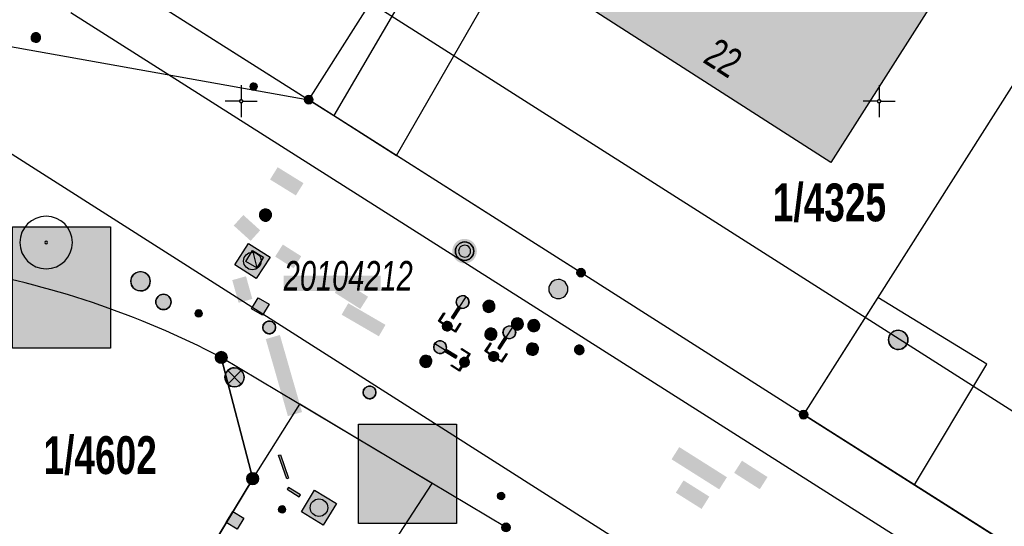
# Model space of a CAD drawing. Header units: metres. Extents: x 2695560 to 2696939, y 1260491 to 1262050.
# Tile 858 of 1005: x 2696192 to 2696231, y 1261683 to 1261703. Entities that reach past the tile are written whole.
import ezdxf

# ---------------------------------------------------------------- set-up
doc = ezdxf.new("R2010")
doc.units = ezdxf.units.M
doc.linetypes.add('AUSGEZOGEN', pattern=[0])
for name, color, linetype in [('XR$1$AV_Gebäudeflächen (BB)', 7, 'AUSGEZOGEN'), ('XR$1$AV_Grenzpunkte', 7, 'AUSGEZOGEN'), ('XR$1$AV_Grundstück-Nr.', 7, 'AUSGEZOGEN'), ('XR$1$AV_Haus-Nr.', 7, 'AUSGEZOGEN'), ('XR$1$AV_Koordinatennetzpunkte', 7, 'AUSGEZOGEN'), ('XR$1$AV_Lagefixpunkt-Nr.', 7, 'AUSGEZOGEN'), ('XR$1$AV_Lagefixpunkte', 7, 'AUSGEZOGEN'), ('XR$1$AV_Linien (BB)', 7, 'AUSGEZOGEN'), ('XR$1$AW_LK_Einlaufschacht alt', 24, 'AUSGEZOGEN'), ('XR$1$AW_LK_Schachtdeckel', 24, 'AUSGEZOGEN'), ('XR$1$EW_LK_Bauwerk_FL_Linie_Punkt', 1, 'AUSGEZOGEN'), ('XR$1$EW_LK_Knoten', 1, 'AUSGEZOGEN'), ('XR$1$GA_LK_Rohrleitungsteil', 32, 'AUSGEZOGEN'), ('XR$1$GA_LK_Siphon', 32, 'AUSGEZOGEN'), ('XR$1$GR_Baum', 94, 'AUSGEZOGEN'), ('XR$1$Liegenschaftsgrenzen', 7, 'AUSGEZOGEN'), ('XR$1$PFAV', 255, 'AUSGEZOGEN'), ('XR$1$PFAW', 255, 'AUSGEZOGEN'), ('XR$1$PFEW', 255, 'AUSGEZOGEN'), ('XR$1$PFGA', 255, 'AUSGEZOGEN'), ('XR$1$PFWA', 255, 'AUSGEZOGEN'), ('XR$1$RAEW', 8, 'AUSGEZOGEN'), ('XR$1$RP_Abstandslinie', 7, 'AUSGEZOGEN'), ('XR$1$WA_LK_Absperrarmatur', 171, 'AUSGEZOGEN'), ('XR$1$WA_LK_Hydrant', 171, 'AUSGEZOGEN'), ('XR$1$WA_LK_Rohrleitungsteil', 171, 'AUSGEZOGEN')]:
    doc.layers.add(name, color=color, linetype=linetype)
doc.styles.add('ARIAL', font='arial.ttf')

# ---------------------------------------------------------------- blocks, each defined once
blk = doc.blocks.new('COMPLEXOBJECT_566')
at = {"layer": 'XR$1$AV_Linien (BB)', "color": 7, "linetype": 'AUSGEZOGEN', "transparency": 33554687}
for centre, radius, start, end in [((6182.941, 11658.979), 35.04, 84.5487, 103.5023), ((6181.922, 11659.015), 35.116, 78.6209, 82.8869), ((6183.048, 11658.96), 34.965, 62.4501, 80.4481), ((6182.232, 11653.754), 40, 100.7667, 118.2493)]:
    blk.add_arc(centre, radius, start, end, dxfattribs=at)
blk = doc.blocks.new('COMPLEXOBJECT_1291')
at = {"layer": 'XR$1$Liegenschaftsgrenzen', "color": 7, "linetype": 'AUSGEZOGEN', "transparency": 33554687}
blk.add_line((6172.57, 11705.42), (6202.65, 11700.06), dxfattribs=at)
blk.add_lwpolyline([(6169.15, 11708.83), (6169.48, 11710.23), (6170.04, 11709.96)], dxfattribs=at)
blk.add_arc((6167.915, 11705.801), 4.671, 355.3248, 62.9343, dxfattribs=at)
blk = doc.blocks.new('BWAV1')
at = {"layer": 'XR$1$PFAV', "transparency": 33554687}
blk.add_hatch(color=7, dxfattribs=at).paths.add_polyline_path([(0.67, 0), (0.656, 0.135), (0.616, 0.264), (0.55, 0.383), (0.462, 0.486), (0.354, 0.569), (0.233, 0.628), (0.101, 0.662), (-0.034, 0.669), (-0.168, 0.649), (-0.295, 0.602), (-0.41, 0.53), (-0.508, 0.436), (-0.586, 0.325), (-0.639, 0.201), (-0.667, 0.068), (-0.667, -0.068), (-0.639, -0.201), (-0.586, -0.325), (-0.508, -0.436), (-0.41, -0.53), (-0.295, -0.602), (-0.168, -0.649), (-0.034, -0.669), (0.101, -0.662), (0.233, -0.628), (0.354, -0.569), (0.462, -0.486), (0.55, -0.383), (0.616, -0.264), (0.656, -0.135)])
at = {"color": 7, "transparency": 33554687}
for radius, start, end in [(0.5, 91.1948, 268.8052), (0.326, 91.1948, 268.8052), (0.5, 268.8052, 91.1948), (0.326, 268.8052, 91.1948)]:
    blk.add_arc((0, 0), radius, start, end, dxfattribs=at)
at = {"layer": 'XR$1$PFAV', "transparency": 33554687}
blk.add_circle((0, 0), 0.5, dxfattribs=at)
blk = doc.blocks.new('BAV15')
at = {"layer": 'XR$1$PFAV', "transparency": 33554687}
blk.add_hatch(color=7, dxfattribs=at).paths.add_polyline_path([(0.5, 0), (0.49, 0.101), (0.459, 0.197), (0.41, 0.286), (0.344, 0.362), (0.264, 0.424), (0.174, 0.469), (0.076, 0.494), (-0.025, 0.499), (-0.125, 0.484), (-0.22, 0.449), (-0.306, 0.395), (-0.379, 0.326), (-0.437, 0.243), (-0.477, 0.15), (-0.497, 0.051), (-0.497, -0.051), (-0.477, -0.15), (-0.437, -0.243), (-0.379, -0.326), (-0.306, -0.395), (-0.22, -0.449), (-0.125, -0.484), (-0.025, -0.499), (0.076, -0.494), (0.174, -0.469), (0.264, -0.424), (0.344, -0.362), (0.41, -0.286), (0.459, -0.197), (0.49, -0.101)])
at = {"color": 7, "transparency": 33554687}
for start, end in [(90, 270), (270, 90)]:
    blk.add_arc((0, 0), 0.5, start, end, dxfattribs=at)
at = {"layer": 'XR$1$PFAV', "transparency": 33554687}
blk.add_circle((0, 0), 0.5, dxfattribs=at)
blk = doc.blocks.new('BAV2041')
at = {"color": 7, "transparency": 33554687}
for p, q in [((0, 0.5), (0, 0.05)), ((-0.05, 0), (-0.5, 0)), ((0.05, 0), (0.5, 0)), ((0, -0.05), (0, -0.5))]:
    blk.add_line(p, q, dxfattribs=at)
blk.add_circle((0, 0), 0.05, dxfattribs=at)
for start, end in [(90, 270), (270, 90)]:
    blk.add_arc((0, 0), 0.05, start, end, dxfattribs=at)
blk = doc.blocks.new('WBGR1')
at = {"color": 94, "transparency": 33554687}
for radius, start, end in [(1, 90, 270), (1, 270, 90), (0.05, 90, 270), (0.05, 270, 90)]:
    blk.add_arc((0, 0), radius, start, end, dxfattribs=at)
blk = doc.blocks.new('BAW2089')
at = {"layer": 'XR$1$PFAW', "transparency": 33554687}
blk.add_hatch(color=7, dxfattribs=at).paths.add_polyline_path([(-0.5, 0.5), (-0.5, -0.5), (0.5, -0.5), (0.5, 0.5)])
at = {"transparency": 33554687}
blk.add_lwpolyline([(-0.5, 0.5), (0.5, 0.5), (0.5, -0.5), (-0.5, -0.5), (-0.5, 0.5)], close=True, dxfattribs=at)
at = {"layer": 'XR$1$PFAW', "transparency": 33554687}
blk.add_lwpolyline([(-0.5, 0.5), (0.5, 0.5), (0.5, -0.5), (-0.5, -0.5), (-0.5, 0.5)], close=True, dxfattribs=at)
blk = doc.blocks.new('BAW2087')
at = {"lineweight": 25, "true_color": 0x000000, "transparency": 33554687}
h = blk.add_hatch(color=18, dxfattribs=at)
h.paths.add_polyline_path([(-0.5, 0.5), (-0.5, -0.5), (0.5, -0.5), (0.5, 0.5)])
h.paths.add_polyline_path([(0.337, -0.069), (0.316, -0.136), (0.282, -0.196), (0.237, -0.249), (0.182, -0.292), (0.119, -0.322), (0.052, -0.34), (-0.017, -0.343), (-0.086, -0.333), (-0.151, -0.309), (-0.21, -0.272), (-0.261, -0.224), (-0.301, -0.167), (-0.328, -0.103), (-0.342, -0.035), (-0.342, 0.035), (-0.328, 0.103), (-0.301, 0.167), (-0.261, 0.224), (-0.21, 0.272), (-0.151, 0.309), (-0.086, 0.333), (-0.017, 0.343), (0.052, 0.34), (0.119, 0.322), (0.182, 0.292), (0.237, 0.249), (0.282, 0.196), (0.316, 0.136), (0.337, 0.069), (0.344, 0)], flags=16)
at = {"layer": 'XR$1$PFAW', "lineweight": 25, "transparency": 33554687}
blk.add_hatch(color=7, dxfattribs=at).paths.add_polyline_path([(0.344, 0), (0.337, 0.069), (0.316, 0.136), (0.282, 0.196), (0.237, 0.249), (0.182, 0.292), (0.119, 0.322), (0.052, 0.34), (-0.017, 0.343), (-0.086, 0.333), (-0.151, 0.309), (-0.21, 0.272), (-0.261, 0.224), (-0.301, 0.167), (-0.328, 0.103), (-0.342, 0.035), (-0.342, -0.035), (-0.328, -0.103), (-0.301, -0.167), (-0.261, -0.224), (-0.21, -0.272), (-0.151, -0.309), (-0.086, -0.333), (-0.017, -0.343), (0.052, -0.34), (0.119, -0.322), (0.182, -0.292), (0.237, -0.249), (0.282, -0.196), (0.316, -0.136), (0.337, -0.069)])
at = {"lineweight": 25, "transparency": 33554687}
for p, q in [((-0.5, 0.5, 0.993), (0.5, 0.5, 0.993)), ((-0.5, -0.5, 0.993), (-0.5, 0.5, 0.993)), ((0.5, 0.5, 0.993), (0.5, -0.5, 0.993)), ((0.5, -0.5, 0.993), (-0.5, -0.5, 0.993))]:
    blk.add_line(p, q, dxfattribs=at)
blk.add_circle((0, 0), 0.344, dxfattribs=at)
at = {"layer": 'XR$1$PFAW', "lineweight": 25, "transparency": 33554687}
blk.add_line((-0.5, 0.5), (0.5, 0.5), dxfattribs=at)
at = {"layer": 'XR$1$PFAW', "color": 31, "lineweight": 25, "transparency": 33554687}
for p, q in [((-0.5, -0.5), (-0.5, 0.5)), ((0.5, 0.5), (0.5, -0.5)), ((0.5, -0.5), (-0.5, -0.5))]:
    blk.add_line(p, q, dxfattribs=at)
at = {"layer": 'XR$1$PFAW', "lineweight": 25, "transparency": 33554687}
blk.add_circle((0, 0), 0.344, dxfattribs=at)
blk = doc.blocks.new('BAW2088')
at = {"layer": 'XR$1$PFAW', "transparency": 33554687}
blk.add_hatch(color=253, dxfattribs=at).paths.add_polyline_path([(0.51, 0), (0.5, 0.101), (0.47, 0.197), (0.421, 0.286), (0.355, 0.362), (0.275, 0.424), (0.184, 0.469), (0.086, 0.494), (-0.015, 0.499), (-0.115, 0.484), (-0.21, 0.449), (-0.296, 0.395), (-0.369, 0.326), (-0.427, 0.243), (-0.467, 0.15), (-0.487, 0.051), (-0.487, -0.051), (-0.467, -0.15), (-0.427, -0.243), (-0.369, -0.326), (-0.296, -0.395), (-0.21, -0.449), (-0.115, -0.484), (-0.015, -0.499), (0.086, -0.494), (0.184, -0.469), (0.275, -0.424), (0.355, -0.362), (0.421, -0.286), (0.47, -0.197), (0.5, -0.101)])
at = {"transparency": 33554687}
for start, end in [(91.1948, 268.8052), (268.8052, 91.1948)]:
    blk.add_arc((0.01, 0), 0.5, start, end, dxfattribs=at)
at = {"layer": 'XR$1$PFAW', "transparency": 33554687}
blk.add_circle((0.01, 0), 0.5, dxfattribs=at)
blk = doc.blocks.new('BWA2011')
at = {"layer": 'XR$1$PFWA', "transparency": 33554687}
blk.add_hatch(color=7, dxfattribs=at).paths.add_polyline_path([(-0.5, 0.5), (-0.5, -0.5), (0.5, -0.5), (0.5, 0.5)])
at = {"transparency": 33554687}
blk.add_line((-0.5, -0.5), (0.5, 0.5), dxfattribs=at)
blk.add_lwpolyline([(-0.5, 0.5), (0.5, 0.5), (0.5, -0.5), (-0.5, -0.5), (-0.5, 0.5)], close=True, dxfattribs=at)
at = {"layer": 'XR$1$PFWA', "transparency": 33554687}
blk.add_lwpolyline([(-0.5, 0.5), (0.5, 0.5), (0.5, -0.5), (-0.5, -0.5), (-0.5, 0.5)], close=True, dxfattribs=at)
blk = doc.blocks.new('BWA957')
at = {"true_color": 0x000000, "transparency": 33554687}
blk.add_hatch(color=18, dxfattribs=at).paths.add_polyline_path([(0.5, 0), (0.49, 0.101), (0.459, 0.197), (0.41, 0.286), (0.344, 0.362), (0.264, 0.424), (0.174, 0.469), (0.076, 0.494), (-0.025, 0.499), (-0.125, 0.484), (-0.22, 0.449), (-0.306, 0.395), (-0.379, 0.326), (-0.437, 0.243), (-0.477, 0.15), (-0.497, 0.051), (-0.497, -0.051), (-0.477, -0.15), (-0.437, -0.243), (-0.379, -0.326), (-0.306, -0.395), (-0.22, -0.449), (-0.125, -0.484), (-0.025, -0.499), (0.076, -0.494), (0.174, -0.469), (0.264, -0.424), (0.344, -0.362), (0.41, -0.286), (0.459, -0.197), (0.49, -0.101)])
at = {"transparency": 33554687}
for start, end in [(90, 180), (180, 270), (0, 90), (270, 0)]:
    blk.add_arc((0, 0), 0.5, start, end, dxfattribs=at)
blk = doc.blocks.new('BWA965')
at = {"layer": 'XR$1$PFWA', "transparency": 33554687}
blk.add_hatch(color=7, dxfattribs=at).paths.add_polyline_path([(0, 0.5), (-0.051, 0.497), (-0.101, 0.49), (-0.15, 0.477), (-0.197, 0.459), (-0.243, 0.437), (-0.286, 0.41), (-0.326, 0.379), (-0.362, 0.344), (-0.395, 0.306), (-0.424, 0.264), (-0.449, 0.22), (-0.469, 0.174), (-0.484, 0.125), (-0.494, 0.076), (-0.499, 0.025), (-0.499, -0.025), (-0.494, -0.076), (-0.484, -0.125), (-0.469, -0.174), (-0.449, -0.22), (-0.424, -0.264), (-0.395, -0.306), (-0.362, -0.344), (-0.326, -0.379), (-0.286, -0.41), (-0.243, -0.437), (-0.197, -0.459), (-0.15, -0.477), (-0.101, -0.49), (-0.051, -0.497), (0, -0.5), (0.051, -0.497), (0.101, -0.49), (0.15, -0.477), (0.197, -0.459), (0.243, -0.437), (0.286, -0.41), (0.326, -0.379), (0.362, -0.344), (0.395, -0.306), (0.424, -0.264), (0.449, -0.22), (0.469, -0.174), (0.484, -0.125), (0.494, -0.076), (0.499, -0.025), (0.499, 0.025), (0.494, 0.076), (0.484, 0.125), (0.469, 0.174), (0.449, 0.22), (0.424, 0.264), (0.395, 0.306), (0.362, 0.344), (0.326, 0.379), (0.286, 0.41), (0.243, 0.437), (0.197, 0.459), (0.15, 0.477), (0.101, 0.49), (0.051, 0.497)])
at = {"transparency": 33554687}
blk.add_line((0, 0.5), (0, -0.5), dxfattribs=at)
for start, end in [(90, 270), (270, 90)]:
    blk.add_arc((0, 0), 0.5, start, end, dxfattribs=at)
blk = doc.blocks.new('BWA2016')
at = {"true_color": 0x000000, "transparency": 33554687}
for points in [[(-0.71, 0.5), (-0.71, 1.21), (-0.375, 1.21), (-0.375, 1.29), (-0.79, 1.29), (-0.79, 0.5)], [(0.71, 0.5), (0.79, 0.5), (0.79, 1.29), (0.375, 1.29), (0.375, 1.21), (0.71, 1.21)], [(-0.1, -0.5), (0.1, -0.5), (0.1, 0.5), (-0.1, 0.5)]]:
    blk.add_hatch(color=18, dxfattribs=at).paths.add_polyline_path(points)
at = {"layer": 'XR$1$PFWA', "transparency": 33554687}
for points in [[(0.375, 1.25), (0.367, 1.325), (0.345, 1.398), (0.308, 1.464), (0.258, 1.522), (0.198, 1.568), (0.13, 1.602), (0.057, 1.621), (-0.019, 1.625), (-0.094, 1.613), (-0.165, 1.587), (-0.23, 1.547), (-0.285, 1.494), (-0.328, 1.432), (-0.358, 1.362), (-0.373, 1.288), (-0.373, 1.212), (-0.358, 1.138), (-0.328, 1.068), (-0.285, 1.006), (-0.23, 0.953), (-0.165, 0.913), (-0.094, 0.887), (-0.019, 0.875), (0.057, 0.879), (0.13, 0.898), (0.198, 0.932), (0.258, 0.978), (0.308, 1.036), (0.345, 1.102), (0.367, 1.175)], [(0.5, -1), (0.49, -0.899), (0.459, -0.803), (0.41, -0.714), (0.344, -0.638), (0.264, -0.576), (0.174, -0.531), (0.076, -0.506), (-0.025, -0.501), (-0.125, -0.516), (-0.22, -0.551), (-0.306, -0.605), (-0.379, -0.674), (-0.437, -0.757), (-0.477, -0.85), (-0.497, -0.949), (-0.497, -1.051), (-0.477, -1.15), (-0.437, -1.243), (-0.379, -1.326), (-0.306, -1.395), (-0.22, -1.449), (-0.125, -1.484), (-0.025, -1.499), (0.076, -1.494), (0.174, -1.469), (0.264, -1.424), (0.344, -1.362), (0.41, -1.286), (0.459, -1.197), (0.49, -1.101)]]:
    blk.add_hatch(color=7, dxfattribs=at).paths.add_polyline_path(points)
at = {"transparency": 33554687}
for p, q in [((0, 1.625), (0, 0.875)), ((0, -0.5), (0, -1.5))]:
    blk.add_line(p, q, dxfattribs=at)
for points in [[(-0.71, 0.5), (-0.79, 0.5), (-0.79, 1.29), (-0.375, 1.29), (-0.375, 1.21), (-0.71, 1.21), (-0.71, 0.5)], [(0.71, 0.5), (0.71, 1.21), (0.375, 1.21), (0.375, 1.29), (0.79, 1.29), (0.79, 0.5), (0.71, 0.5)], [(-0.1, -0.5), (0.1, -0.5), (0.1, 0.5), (-0.1, 0.5), (-0.1, -0.5)]]:
    blk.add_lwpolyline(points, close=True, dxfattribs=at)
for centre, radius, start, end in [((0, 1.25), 0.375, 90, 270), ((0, 1.25), 0.375, 270, 90), ((0, -1), 0.5, 90, 270), ((0, -1), 0.5, 270, 90)]:
    blk.add_arc(centre, radius, start, end, dxfattribs=at)
at = {"layer": 'XR$1$PFWA', "transparency": 33554687}
for centre, radius in [((0, 1.25, -0.745), 0.375), ((0, -1), 0.5)]:
    blk.add_circle(centre, radius, dxfattribs=at)
blk = doc.blocks.new('BGA2013')
at = {"transparency": 33554687}
blk.add_hatch(color=36, dxfattribs=at).paths.add_polyline_path([(-0.291, -0.409), (0.352, 0.357), (0.291, 0.409), (-0.352, -0.357)])
at = {"color": 32, "transparency": 33554687}
blk.add_lwpolyline([(-0.291, -0.409), (-0.352, -0.357), (0.291, 0.409), (0.352, 0.357), (-0.291, -0.409)], close=True, dxfattribs=at)
blk = doc.blocks.new('BGA15')
at = {"layer": 'XR$1$PFGA', "transparency": 33554687}
blk.add_hatch(color=7, dxfattribs=at).paths.add_polyline_path([(0.5, 0), (0.49, 0.101), (0.459, 0.197), (0.41, 0.286), (0.344, 0.362), (0.264, 0.424), (0.174, 0.469), (0.076, 0.494), (-0.025, 0.499), (-0.125, 0.484), (-0.22, 0.449), (-0.306, 0.395), (-0.379, 0.326), (-0.437, 0.243), (-0.477, 0.15), (-0.497, 0.051), (-0.497, -0.051), (-0.477, -0.15), (-0.437, -0.243), (-0.379, -0.326), (-0.306, -0.395), (-0.22, -0.449), (-0.125, -0.484), (-0.025, -0.499), (0.076, -0.494), (0.174, -0.469), (0.264, -0.424), (0.344, -0.362), (0.41, -0.286), (0.459, -0.197), (0.49, -0.101)])
at = {"color": 32, "transparency": 33554687}
for start, end in [(91.19481, 268.80519), (268.80519, 91.19481)]:
    blk.add_arc((0, 0), 0.5, start, end, dxfattribs=at)
at = {"layer": 'XR$1$PFGA', "transparency": 33554687}
blk.add_circle((0, 0), 0.5, dxfattribs=at)
blk = doc.blocks.new('BEW15')
at = {"layer": 'XR$1$PFEW', "transparency": 33554687}
h = blk.add_hatch(color=7, dxfattribs=at)
h.paths.add_polyline_path([(-0.5, 0), (-0.497, -0.05), (-0.489, -0.1), (-0.477, -0.15), (-0.459, -0.197), (-0.437, -0.242), (-0.41, -0.285), (-0.379, -0.326), (-0.344, -0.362), (-0.306, -0.395), (-0.264, -0.424), (-0.22, -0.449), (-0.173, -0.469), (-0.125, -0.484), (-0.075, -0.494), (-0.025, -0.499), (0.026, -0.499), (0.076, -0.494), (0.126, -0.484), (0.174, -0.469), (0.22, -0.449), (0.265, -0.424), (0.306, -0.395), (0.345, -0.362), (0.38, -0.326), (0.411, -0.285), (0.437, -0.242), (0.46, -0.197), (0.477, -0.15), (0.49, -0.1), (0.498, -0.05), (0.5, 0), (0.498, 0.051), (0.49, 0.101), (0.477, 0.15), (0.46, 0.197), (0.437, 0.243), (0.411, 0.286), (0.38, 0.326), (0.345, 0.363), (0.306, 0.396), (0.265, 0.424), (0.22, 0.449), (0.174, 0.469), (0.126, 0.484), (0.076, 0.494), (0.026, 0.5), (-0.025, 0.5), (-0.075, 0.494), (-0.125, 0.484), (-0.173, 0.469), (-0.22, 0.449), (-0.264, 0.424), (-0.306, 0.396), (-0.344, 0.363), (-0.379, 0.326), (-0.41, 0.286), (-0.437, 0.243), (-0.459, 0.197), (-0.477, 0.15), (-0.489, 0.101), (-0.497, 0.051)])
h.paths.add_polyline_path([(0.01, 0.001), (0.01, 0), (0.01, -0.001), (0.01, -0.002), (0.01, -0.003), (0.009, -0.004), (0.009, -0.005), (0.009, -0.006), (0.008, -0.006), (0.007, -0.007), (0.006, -0.008), (0.006, -0.008), (0.005, -0.009), (0.004, -0.009), (0.003, -0.01), (0.002, -0.01), (0.001, -0.01), (0, -0.01), (-0.001, -0.01), (-0.002, -0.01), (-0.003, -0.009), (-0.004, -0.009), (-0.005, -0.008), (-0.006, -0.008), (-0.007, -0.007), (-0.007, -0.006), (-0.008, -0.006), (-0.008, -0.005), (-0.009, -0.004), (-0.009, -0.003), (-0.009, -0.002), (-0.01, -0.001), (-0.01, 0), (-0.01, 0.001), (-0.009, 0.002), (-0.009, 0.003), (-0.009, 0.004), (-0.008, 0.005), (-0.008, 0.006), (-0.007, 0.007), (-0.007, 0.007), (-0.006, 0.008), (-0.005, 0.009), (-0.004, 0.009), (-0.003, 0.01), (-0.002, 0.01), (-0.001, 0.01), (0, 0.01), (0.001, 0.01), (0.002, 0.01), (0.003, 0.01), (0.004, 0.01), (0.005, 0.009), (0.006, 0.009), (0.006, 0.008), (0.007, 0.007), (0.008, 0.007), (0.009, 0.006), (0.009, 0.005), (0.009, 0.004), (0.01, 0.003), (0.01, 0.002)], flags=16)
at = {"color": 1, "transparency": 33554687}
for start, end in [(0, 180), (180, 0)]:
    blk.add_arc((0, 0), 0.5, start, end, dxfattribs=at)
at = {"layer": 'XR$1$PFEW', "transparency": 33554687}
blk.add_circle((0, 0), 0.5, dxfattribs=at)
blk = doc.blocks.new('BEWLP2549_S')
at = {"layer": 'XR$1$PFEW', "transparency": 33554687}
blk.add_hatch(color=7, dxfattribs=at).paths.add_polyline_path([(0.5, 0), (0.49, 0.101), (0.459, 0.197), (0.41, 0.286), (0.344, 0.362), (0.264, 0.424), (0.174, 0.469), (0.076, 0.494), (-0.025, 0.499), (-0.125, 0.484), (-0.22, 0.449), (-0.306, 0.395), (-0.379, 0.326), (-0.437, 0.243), (-0.477, 0.15), (-0.497, 0.051), (-0.497, -0.051), (-0.477, -0.15), (-0.437, -0.243), (-0.379, -0.326), (-0.306, -0.395), (-0.22, -0.449), (-0.125, -0.484), (-0.025, -0.499), (0.076, -0.494), (0.174, -0.469), (0.264, -0.424), (0.344, -0.362), (0.41, -0.286), (0.459, -0.197), (0.49, -0.101)])
at = {"color": 1, "transparency": 33554687}
for p, q in [((0.354, -0.354), (-0.354, 0.354)), ((-0.354, -0.354), (0.354, 0.354))]:
    blk.add_line(p, q, dxfattribs=at)
for start, end in [(91.3809, 268.6191), (268.6191, 91.3809)]:
    blk.add_arc((0, 0), 0.5, start, end, dxfattribs=at)
at = {"layer": 'XR$1$PFEW', "transparency": 33554687}
blk.add_circle((0, 0), 0.5, dxfattribs=at)
blk = doc.blocks.new('BEW957')
at = {"layer": 'XR$1$RAEW', "transparency": 33554687}
blk.add_hatch(color=1, dxfattribs=at).paths.add_polyline_path([(-0.5, 0), (-0.5, -0.05), (-0.49, -0.1), (-0.48, -0.15), (-0.46, -0.2), (-0.44, -0.24), (-0.41, -0.29), (-0.38, -0.33), (-0.34, -0.36), (-0.31, -0.4), (-0.26, -0.42), (-0.22, -0.45), (-0.17, -0.47), (-0.13, -0.48), (-0.08, -0.49), (-0.03, -0.5), (0.03, -0.5), (0.08, -0.49), (0.13, -0.48), (0.17, -0.47), (0.22, -0.45), (0.26, -0.42), (0.31, -0.4), (0.34, -0.36), (0.38, -0.33), (0.41, -0.29), (0.44, -0.24), (0.46, -0.2), (0.48, -0.15), (0.49, -0.1), (0.5, -0.05), (0.5, 0), (0.5, 0.05), (0.49, 0.1), (0.48, 0.15), (0.46, 0.2), (0.44, 0.24), (0.41, 0.29), (0.38, 0.33), (0.34, 0.36), (0.31, 0.4), (0.26, 0.42), (0.22, 0.45), (0.17, 0.47), (0.13, 0.48), (0.08, 0.49), (0.03, 0.5), (-0.03, 0.5), (-0.08, 0.49), (-0.13, 0.48), (-0.17, 0.47), (-0.22, 0.45), (-0.26, 0.42), (-0.31, 0.4), (-0.34, 0.36), (-0.38, 0.33), (-0.41, 0.29), (-0.44, 0.24), (-0.46, 0.2), (-0.48, 0.15), (-0.49, 0.1), (-0.5, 0.05)])
at = {"color": 1, "transparency": 33554687}
for start, end in [(90, 180), (180, 270), (0, 90), (270, 0)]:
    blk.add_arc((0, 0), 0.5, start, end, dxfattribs=at)
at = {"layer": 'XR$1$RAEW', "color": 1, "transparency": 33554687}
blk.add_circle((0, 0), 0.5, dxfattribs=at)
blk = doc.blocks.new('BEWG5')
at = {"transparency": 33554687}
blk.add_hatch(color=1, dxfattribs=at).paths.add_polyline_path([(-0.083375, -0.5), (0.083375, -0.5), (0.083375, 0.5), (-0.083375, 0.5)])
at = {"color": 1, "transparency": 33554687}
blk.add_lwpolyline([(-0.083375, -0.5), (0.083375, -0.5), (0.083375, 0.5), (-0.083375, 0.5), (-0.083375, -0.5)], close=True, dxfattribs=at)

msp = doc.modelspace()

# ---------------------------------------------------------------- hatches: boundary and pattern name
at = {"transparency": 33554687}
for points in [[(2696202.399, 1261697.224), (2696202.101, 1261696.743), (2696203.113, 1261696.118), (2696203.411, 1261696.599)], [(2696201.053, 1261695.352), (2696200.678, 1261694.937), (2696201.34, 1261694.338), (2696201.715, 1261694.753)], [(2696192.002, 1261694.885), (2696192.002, 1261690.137), (2696195.853, 1261690.137), (2696195.853, 1261694.885)], [(2696202.601, 1261694.195), (2696202.301, 1261693.723), (2696203.024, 1261693.263), (2696203.325, 1261693.735)], [(2696201.158, 1261692.951), (2696200.619, 1261692.8), (2696200.868, 1261691.913), (2696201.406, 1261692.064)], [(2696202.639, 1261692.974), (2696202.639, 1261692.371), (2696206.432, 1261692.371), (2696206.432, 1261692.974)], [(2696204.943, 1261692.783), (2696204.639, 1261692.305), (2696205.639, 1261691.671), (2696205.943, 1261692.149)], [(2696205.167, 1261691.895), (2696204.906, 1261691.446), (2696206.365, 1261690.599), (2696206.626, 1261691.048)], [(2696202.487, 1261690.65), (2696201.933, 1261690.491), (2696202.801, 1261687.47), (2696203.355, 1261687.629)], [(2696205.561, 1261687.161), (2696205.561, 1261683.26), (2696209.411, 1261683.26), (2696209.411, 1261687.161)], [(2696218.139, 1261686.258), (2696217.837, 1261685.78), (2696219.705, 1261684.6), (2696220.007, 1261685.078)], [(2696220.596, 1261685.725), (2696220.291, 1261685.248), (2696221.294, 1261684.607), (2696221.599, 1261685.084)], [(2696218.308, 1261684.953), (2696218.004, 1261684.471), (2696219.014, 1261683.835), (2696219.318, 1261684.317)]]:
    msp.add_hatch(color=7, dxfattribs=at).paths.add_polyline_path(points)
at = {"layer": 'XR$1$AV_Gebäudeflächen (BB)', "true_color": 0xd2d2d2, "transparency": 33554687}
msp.add_hatch(color=254, dxfattribs=at).paths.add_polyline_path([(2696215.992, 1261707.807), (2696216.377, 1261707.55), (2696214.029, 1261703.863), (2696224.084, 1261697.404), (2696230.821, 1261708.008), (2696225.8, 1261711.202), (2696220.737, 1261714.422), (2696218.109, 1261710.321), (2696217.721, 1261710.55)])

# ---------------------------------------------------------------- linework, layer by layer
at = {"color": 24, "lineweight": -3, "transparency": 33554687}
for points in [[(2696192.002, 1261694.885), (2696195.853, 1261694.885), (2696195.853, 1261690.137), (2696192.002, 1261690.137), (2696192.002, 1261694.885)], [(2696205.561, 1261687.161), (2696209.411, 1261687.161), (2696209.411, 1261683.26), (2696205.561, 1261683.26), (2696205.561, 1261687.161)]]:
    msp.add_lwpolyline(points, close=True, dxfattribs=at)
at = {"layer": 'XR$1$AV_Linien (BB)', "color": 7, "linetype": 'AUSGEZOGEN', "transparency": 33554687}
for p, q in [((2696204.601, 1261699.247), (2696207.054, 1261697.687)), ((2696190.268, 1261698.827), (2696204.446, 1261689.801)), ((2696201.42, 1261685.02), (2696200.19, 1261689.77)), ((2696201.42, 1261685.02), (2696203.265, 1261687.935)), ((2696227.359, 1261684.774), (2696223.01, 1261687.53)), ((2696194.138, 1261672.972), (2696201.42, 1261685.02))]:
    msp.add_line(p, q, dxfattribs=at)
for points in [[(2696225.8, 1261711.202), (2696227.973, 1261714.619), (2696217.417, 1261721.17), (2696204.601, 1261699.247)], [(2696225.8, 1261711.202), (2696230.821, 1261708.008), (2696224.084, 1261697.404), (2696214.029, 1261703.863), (2696216.377, 1261707.55), (2696215.992, 1261707.807)], [(2696207.054, 1261697.687), (2696213.708, 1261709.247), (2696214.469, 1261708.767), (2696215.992, 1261707.807)], [(2696192.594, 1261706.858), (2696194.08, 1261705.91), (2696203.62, 1261699.87), (2696204.601, 1261699.247)], [(2696194.294, 1261703.288), (2696237.326, 1261675.988), (2696299.065, 1261636.824), (2696332.503, 1261615.619)], [(2696223.01, 1261687.53), (2696214.29, 1261693.09), (2696207.054, 1261697.687)], [(2696227.359, 1261684.774), (2696230.187, 1261689.505), (2696225.925, 1261692.125), (2696223.01, 1261687.53)], [(2696204.446, 1261689.801), (2696234.313, 1261670.786), (2696295.887, 1261631.72), (2696326.297, 1261612.399), (2696327.001, 1261611.951)], [(2696206.6, 1261681.99), (2696208.459, 1261684.835), (2696203.265, 1261687.935)], [(2696238.746, 1261677.545), (2696235.1, 1261679.87), (2696227.359, 1261684.774)]]:
    msp.add_lwpolyline(points, dxfattribs=at)
at = {"layer": 'XR$1$Liegenschaftsgrenzen', "color": 7, "linetype": 'AUSGEZOGEN', "transparency": 33554687}
for p, q in [((2696203.62, 1261699.87), (2696217.58, 1261721.83)), ((2696236.96, 1261709.52), (2696223.01, 1261687.53)), ((2696194.08, 1261705.91), (2696203.62, 1261699.87)), ((2696211.35, 1261683.11), (2696200.19, 1261689.77)), ((2696223.01, 1261687.53), (2696235.1, 1261679.87))]:
    msp.add_line(p, q, dxfattribs=at)
for points in [[(2696223.01, 1261687.53), (2696214.29, 1261693.09), (2696203.62, 1261699.87)], [(2696200.19, 1261689.77), (2696201.42, 1261685.02), (2696189.55, 1261665.38)]]:
    msp.add_lwpolyline(points, dxfattribs=at)
msp.add_arc((2696184.018, 1261658.77), 34.965, 62.4501, 80.4481, dxfattribs=at)
at = {"layer": 'XR$1$RP_Abstandslinie', "color": 7, "linetype": 'AUSGEZOGEN', "transparency": 33554687}
for points in [[(2696364.372, 1261657.635), (2696327.73, 1261680.32), (2696290.32, 1261703.48), (2696250.35, 1261728.22), (2696215.49, 1261749.81), (2696177.04, 1261773.61), (2696174.1, 1261723.99), (2696219.716, 1261694.975)], [(2696219.716, 1261694.975), (2696257.36, 1261671.03), (2696294.48, 1261647.42), (2696339.46, 1261618.82), (2696341.633, 1261619.268)]]:
    msp.add_lwpolyline(points, dxfattribs=at)

# ---------------------------------------------------------------- block references
at = {"layer": 'XR$1$AV_Grenzpunkte', "color": 7, "linetype": 'AUSGEZOGEN', "lineweight": -3, "transparency": 33554687}
for p, xscale, yscale in [((2696203.62, 1261699.87), 0.3249999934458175, 0.3249999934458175), ((2696214.29, 1261693.09), 0.3249999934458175, 0.3249999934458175), ((2696200.19, 1261689.77), 0.4549999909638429, 0.4549999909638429), ((2696223.01, 1261687.53), 0.3249999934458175, 0.3249999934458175), ((2696201.42, 1261685.02), 0.4549999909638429, 0.4549999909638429), ((2696211.35, 1261683.11), 0.3249999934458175, 0.3249999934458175)]:
    msp.add_blockref('BAV15', p, dxfattribs=dict(at, xscale=xscale, yscale=yscale))
at = {"layer": 'XR$1$AV_Koordinatennetzpunkte', "color": 7, "linetype": 'AUSGEZOGEN', "lineweight": -3, "transparency": 33554687, "xscale": 1.25, "yscale": 1.25}
for p in [(2696200.97, 1261699.81), (2696225.97, 1261699.81)]:
    msp.add_blockref('BAV2041', p, dxfattribs=at)
at = {"layer": 'XR$1$AV_Lagefixpunkte', "color": 7, "linetype": 'AUSGEZOGEN', "lineweight": -3, "transparency": 33554687, "xscale": 0.7199999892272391, "yscale": 0.7199999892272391}
msp.add_blockref('BWAV1', (2696209.725, 1261693.935, 437.271), dxfattribs=at)
at = {"layer": 'XR$1$AV_Linien (BB)', "color": 7, "linetype": 'AUSGEZOGEN', "lineweight": -3, "transparency": 33554687}
msp.add_blockref('COMPLEXOBJECT_566', (2690000.97, 1249999.81), dxfattribs=at)
at = {"layer": 'XR$1$AW_LK_Einlaufschacht alt', "color": 24, "linetype": 'AUSGEZOGEN', "lineweight": -3, "transparency": 33554687}
for p, xscale, yscale, rotation in [((2696201.72, 1261691.768), 0.5000000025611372, 0.5000000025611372, 329.171142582), ((2696200.727, 1261683.388), 0.5000000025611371, 0.5000000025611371, 58.852050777)]:
    msp.add_blockref('BAW2089', p, dxfattribs=dict(at, xscale=xscale, yscale=yscale, rotation=rotation))
at = {"layer": 'XR$1$AW_LK_Schachtdeckel', "color": 24, "linetype": 'AUSGEZOGEN', "lineweight": -3, "transparency": 33554687}
for p, rotation in [((2696201.409, 1261693.548), 327.566650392), ((2696204.017, 1261683.884), 58.85203552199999)]:
    msp.add_blockref('BAW2087', p, dxfattribs=dict(at, rotation=rotation))
for p, xscale, yscale, rotation in [((2696197.017, 1261692.757), 0.7578193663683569, 0.7578193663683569, 330.562854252), ((2696226.726, 1261690.454), 0.7578193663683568, 0.7578193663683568, 147.183000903)]:
    msp.add_blockref('BAW2088', p, dxfattribs=dict(at, xscale=xscale, yscale=yscale, rotation=rotation))
at = {"layer": 'XR$1$EW_LK_Bauwerk_FL_Linie_Punkt', "color": 1, "linetype": 'AUSGEZOGEN', "lineweight": -3, "transparency": 33554687, "xscale": 0.5999999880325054, "yscale": 0.5999999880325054}
msp.add_blockref('BEW15', (2696197.924, 1261691.944), dxfattribs=at)
at = {"layer": 'XR$1$EW_LK_Knoten', "color": 1, "linetype": 'AUSGEZOGEN', "lineweight": -3, "transparency": 33554687}
for name, p, xscale, yscale, rotation in [('BEW957', (2696201.456, 1261700.383), 0.2749999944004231, 0.2749999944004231, 18.1575), ('BEWG5', (2696203.034, 1261684.496), 0.5499999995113, 0.5499999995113, 58.0032), ('BEW957', (2696202.571, 1261683.816), 0.2749999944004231, 0.2749999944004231, 315)]:
    msp.add_blockref(name, p, dxfattribs=dict(at, xscale=xscale, yscale=yscale, rotation=rotation))
for name, p, xscale, yscale in [('BEW957', (2696199.304, 1261691.495), 0.2749999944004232, 0.2749999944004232), ('BEWLP2549_S', (2696200.707, 1261688.992), 0.749999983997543, 0.749999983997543), ('BEW957', (2696211.157, 1261684.34), 0.2749999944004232, 0.2749999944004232), ('BEW957', (2696202.571, 1261683.816), 0.2749999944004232, 0.2749999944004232)]:
    msp.add_blockref(name, p, dxfattribs=dict(at, xscale=xscale, yscale=yscale))
at = {"layer": 'XR$1$GA_LK_Rohrleitungsteil', "color": 32, "linetype": 'AUSGEZOGEN', "lineweight": -3, "transparency": 33554687, "xscale": 0.9749999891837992, "yscale": 0.9749999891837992, "rotation": 239.0166}
msp.add_blockref('BGA2013', (2696202.632, 1261685.487), dxfattribs=at)
at = {"layer": 'XR$1$GA_LK_Siphon', "color": 32, "linetype": 'AUSGEZOGEN', "lineweight": -3, "transparency": 33554687, "xscale": 0.4999999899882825, "yscale": 0.4999999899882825}
for p, rotation in [((2696202.067, 1261690.946), 327.582), ((2696206, 1261688.4), 235.8683999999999)]:
    msp.add_blockref('BGA15', p, dxfattribs=dict(at, rotation=rotation))
at = {"layer": 'XR$1$GR_Baum', "color": 94, "linetype": 'AUSGEZOGEN', "lineweight": -3, "transparency": 33554687, "xscale": 1.027451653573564, "yscale": 1.027451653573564}
msp.add_blockref('WBGR1', (2696193.325, 1261694.273), dxfattribs=at)
at = {"layer": 'XR$1$Liegenschaftsgrenzen', "color": 7, "linetype": 'AUSGEZOGEN', "lineweight": -3, "transparency": 33554687}
msp.add_blockref('COMPLEXOBJECT_1291', (2690000.97, 1249999.81), dxfattribs=at)
at = {"layer": 'XR$1$WA_LK_Absperrarmatur', "color": 171, "linetype": 'AUSGEZOGEN', "lineweight": -3, "transparency": 33554687}
for name, p, xscale, yscale, rotation in [('BWA965', (2696192.923, 1261702.306), 0.3749999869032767, 0.3749999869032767, 58.781494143), ('BWA965', (2696201.922, 1261695.347), 0.475528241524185, 0.475528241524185, 238.1609954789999), ('BWA2016', (2696209.382, 1261691.52), 0.499999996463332, 0.4999999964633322, 147.417480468), ('BWA965', (2696210.679, 1261691.774), 0.475528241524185, 0.475528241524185, 328.281005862), ('BWA965', (2696211.794, 1261691.083), 0.4755282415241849, 0.475528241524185, 328.09155273), ('BWA965', (2696212.438, 1261691.015), 0.475528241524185, 0.475528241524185, 56.12182617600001), ('BWA965', (2696210.755, 1261690.683), 0.475528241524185, 0.475528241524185, 238.452575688), ('BWA2016', (2696211.206, 1261690.335), 0.499999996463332, 0.499999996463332, 146.793212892), ('BWA2016', (2696209.191, 1261689.911), 0.4999999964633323, 0.4999999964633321, 238.157882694), ('BWA965', (2696212.386, 1261690.094), 0.475528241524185, 0.475528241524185, 59.470458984), ('BWA965', (2696214.221, 1261690.069), 0.3749999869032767, 0.3749999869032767, 57.747802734), ('BWA965', (2696208.208, 1261689.618), 0.475528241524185, 0.475528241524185, 327.1931152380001)]:
    msp.add_blockref(name, p, dxfattribs=dict(at, xscale=xscale, yscale=yscale, rotation=rotation))
at = {"layer": 'XR$1$WA_LK_Hydrant', "color": 171, "linetype": 'AUSGEZOGEN', "lineweight": -3, "transparency": 33554687, "xscale": 0.7499999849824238, "yscale": 0.7499999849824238, "rotation": 56.17411803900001}
msp.add_blockref('BWA957', (2696213.4, 1261692.45), dxfattribs=at)
at = {"layer": 'XR$1$WA_LK_Rohrleitungsteil', "color": 171, "linetype": 'AUSGEZOGEN', "lineweight": -3, "transparency": 33554687, "xscale": 0.4999999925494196, "yscale": 0.4999999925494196, "rotation": 238.8412475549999}
msp.add_blockref('BWA2011', (2696201.5, 1261693.62), dxfattribs=at)

# ---------------------------------------------------------------- texts
at = {"layer": 'XR$1$AV_Grundstück-Nr.', "color": 7, "transparency": 33554687, "char_height": 1.48491, "width": 4.98214, "attachment_point": 5, "style": 'ARIAL'}
for s, insert in [('\\A1;{\\fArial|i0|b1;\\H1.484908;\\W0.700000;\\C7;1/4325}\\P', (2696224.025, 1261695.824)), ('\\A1;{\\fArial|i0|b1;\\H1.484908;\\W0.700000;\\C7;1/4602}\\P', (2696195.443, 1261685.921))]:
    msp.add_mtext(s, dxfattribs=dict(at, insert=insert))
at = {"layer": 'XR$1$AV_Haus-Nr.', "color": 7, "transparency": 33554687, "insert": (2696219.553, 1261701.021), "char_height": 1.1621, "width": 1.68109, "attachment_point": 8, "rotation": 327.285, "style": 'ARIAL'}
msp.add_mtext('\\W0.70;22', dxfattribs=at)
at = {"layer": 'XR$1$AV_Lagefixpunkt-Nr.', "color": 7, "transparency": 33554687, "insert": (2696202.639, 1261692.371), "char_height": 1.1621, "width": 5.49745, "attachment_point": 7, "style": 'ARIAL'}
msp.add_mtext('\\A1;{\\fArial|i1|b0;\\H1.162102;\\W0.700000;\\C7;20104212}\\P', dxfattribs=at)

doc.saveas('drawing.dxf')
